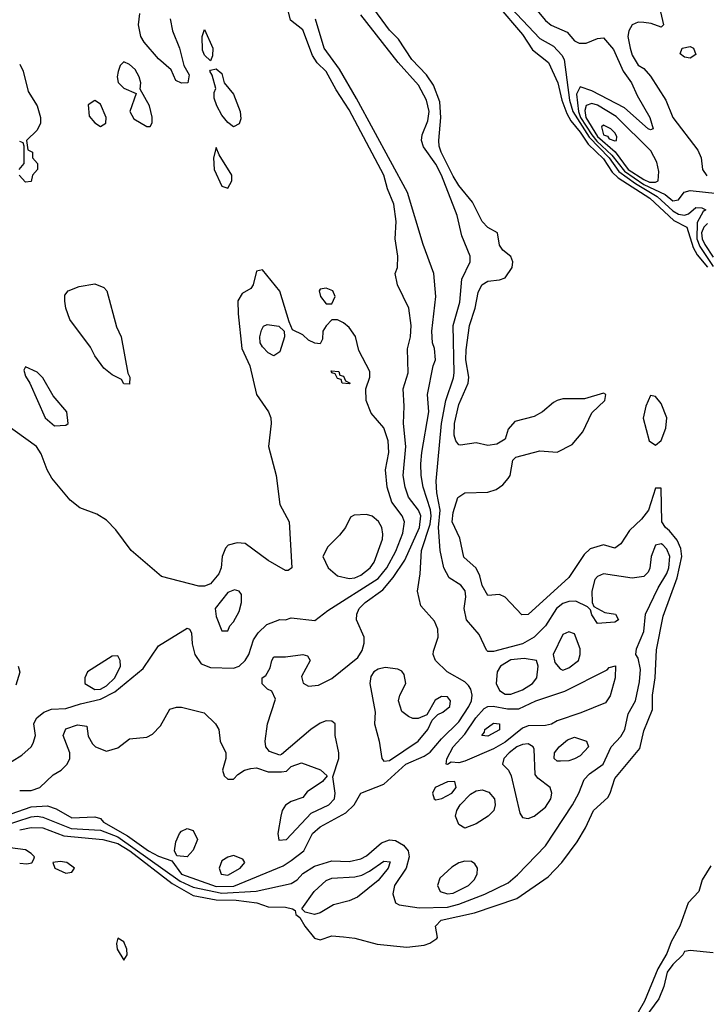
# Model space of a CAD drawing. Header units: inches. Extents: x 2380053 to 2584298, y 380219 to 546618.
# Tile 704 of 788: x 2543150 to 2545526, y 471219 to 474628. Entities that reach past the tile are written whole.
import ezdxf

# ---------------------------------------------------------------- set-up
doc = ezdxf.new("R2010")
doc.units = ezdxf.units.IN
doc.header["$MEASUREMENT"] = 0
doc.layers.add('C5447', color=7, linetype='Continuous')

msp = doc.modelspace()

# ---------------------------------------------------------------- linework, layer by layer
at = {"layer": 'C5447', "color": 2}
for points, elevation in [([(2543150, 471958.8), (2543190, 471959.3), (2543219.3, 471970), (2543266.3, 472013.7), (2543294, 472030), (2543314, 472050), (2543324, 472070), (2543324, 472090), (2543300.9, 472150), (2543310, 472173.4), (2543350, 472186.8), (2543382, 472182), (2543387.5, 472147.5), (2543401.4, 472121.4), (2543412, 472110), (2543450, 472096), (2543490, 472106.8), (2543530, 472138), (2543590, 472144), (2543610, 472154.8), (2543636.9, 472183.1), (2543670, 472241), (2543692.3, 472247.7), (2543710, 472248), (2543788.6, 472228.5), (2543827.7, 472190), (2543839.1, 472170), (2543844, 472130), (2543862.8, 472090), (2543862.8, 472070), (2543851.3, 472030), (2543858, 472010), (2543870, 471998), (2543890, 471998), (2543905.2, 472014.8), (2543928, 472030), (2543950, 472036), (2543970, 472038), (2544010, 472024), (2544056.5, 472023.5), (2544073.2, 472026.8), (2544090, 472042), (2544125.2, 472054.8), (2544190.5, 472030.5), (2544214, 472010), (2544198, 471990), (2544144.9, 471955.1), (2544130, 471935.3), (2544090, 471921.2), (2544070, 471908.7), (2544058.8, 471890), (2544054, 471870), (2544042.8, 471810), (2544047.1, 471787.1), (2544073.2, 471790), (2544158.9, 471881.1), (2544219.3, 471910), (2544239.5, 471930), (2544242, 471950), (2544233.6, 472006.4), (2544254.5, 472070), (2544254.5, 472090), (2544242, 472150), (2544241.2, 472190), (2544230, 472199.3), (2544210, 472200.9), (2544190, 472192), (2544157.3, 472170), (2544056, 472084), (2544050, 472082), (2544014.6, 472094.6), (2544002, 472110), (2543999, 472130), (2544007, 472190), (2544035.5, 472275.5), (2544023.1, 472303.1), (2544008, 472310), (2543989.1, 472329.1), (2543989, 472349), (2544002, 472358), (2544016.4, 472383.6), (2544022, 472410), (2544030, 472422), (2544070, 472422), (2544130, 472430.8), (2544146, 472426), (2544154.8, 472410), (2544125.4, 472354.6), (2544131, 472331), (2544150, 472321), (2544183.5, 472323.5), (2544230, 472346.8), (2544320.2, 472419.8), (2544335.5, 472444.5), (2544342, 472470), (2544342, 472490), (2544316, 472550), (2544317, 472570), (2544325.1, 472590), (2544345.1, 472610), (2544406.1, 472653.9), (2544442.6, 472697.4), (2544482.9, 472757.1), (2544533.3, 472870), (2544537.6, 472910), (2544529.8, 472929.8), (2544495.2, 472975.2), (2544483.5, 473010), (2544476.9, 473050), (2544485.7, 473150), (2544478, 473230), (2544480.5, 473290), (2544476.9, 473350), (2544494.1, 473405.8), (2544491.8, 473488.2), (2544502.7, 473530), (2544505.2, 473570), (2544497.2, 473630), (2544457.2, 473710), (2544449.3, 473749.3), (2544457.2, 473770), (2544459, 473810), (2544449.2, 473870), (2544453, 473930), (2544444.7, 473990), (2544422.9, 474042.9), (2544409.7, 474090), (2544290, 474316.2), (2544244.9, 474384.9), (2544210, 474449.3), (2544179.1, 474479.1), (2544163.8, 474503.8), (2544130, 474592.7), (2544086.8, 474626.8), (2544067.3, 474710)], 14), ([(2543150, 471823.2), (2543190, 471831.3), (2543229.8, 471830.2), (2543302.4, 471802.4), (2543438, 471790), (2543490, 471776.1), (2543531, 471750), (2543677.4, 471637.4), (2543750, 471596.3), (2543830, 471580.2), (2543899.6, 471579.6), (2543970.2, 471570.2), (2544010, 471556.5), (2544070, 471555.5), (2544094, 471550), (2544103.6, 471543.6), (2544106, 471530), (2544119.8, 471519.8), (2544136.3, 471490), (2544170, 471448), (2544190, 471442), (2544230, 471456.3), (2544270, 471453), (2544310, 471448.2), (2544387.1, 471427.1), (2544490, 471416.9), (2544550, 471423.7), (2544569.7, 471430.3), (2544593, 471447), (2544596, 471450), (2544589.4, 471490), (2544609, 471510), (2544724.2, 471535.8), (2544870, 471585.5), (2544979.2, 471660.8), (2545026.6, 471710), (2545078.6, 471781.4), (2545107.6, 471830), (2545135.1, 471890), (2545184.7, 471935.3), (2545193.6, 471950), (2545210, 472000.7), (2545295.8, 472104.2), (2545310, 472166), (2545340.1, 472239.9), (2545340.4, 472290), (2545348.7, 472350), (2545353.9, 472446.1), (2545377.1, 472562.8), (2545424.7, 472695.3), (2545440.9, 472770), (2545437.8, 472797.8), (2545425.7, 472825.7), (2545398.9, 472858.9), (2545384.5, 472870), (2545372, 472890), (2545370, 473006), (2545350, 473006), (2545326, 472930), (2545301.4, 472898.6), (2545260.4, 472859.6), (2545230, 472814), (2545210, 472799), (2545170, 472809.4), (2545124.4, 472795.6), (2545103.7, 472776.3), (2545050, 472697.2), (2544910, 472569.3), (2544887.5, 472567.5), (2544830, 472628.7), (2544810, 472638), (2544770, 472634), (2544750, 472668.7), (2544742.3, 472702.3), (2544730, 472729.2), (2544687.1, 472767.1), (2544672.7, 472832.7), (2544646.6, 472890), (2544650, 472922), (2544666.7, 472973.3), (2544690, 472990.4), (2544770, 472992.2), (2544798.3, 473001.7), (2544821.7, 473018.3), (2544840.5, 473039.5), (2544847, 473050), (2544856.5, 473103.5), (2544866.8, 473113.2), (2544950, 473135.5), (2545010, 473130.4), (2545062.2, 473157.8), (2545098.8, 473201.2), (2545130, 473266.8), (2545175.3, 473310), (2545178, 473330), (2545170, 473335.3), (2545104.9, 473315.1), (2545030, 473315.1), (2545010, 473309.5), (2544996.7, 473303.3), (2544958.8, 473270), (2544930, 473254.5), (2544863.1, 473236.9), (2544840.7, 473210), (2544830, 473175.3), (2544801, 473159), (2544770, 473154), (2544730, 473162.7), (2544675.5, 473155.5), (2544670, 473156), (2544659.5, 473170), (2544653.6, 473190), (2544654.7, 473230), (2544670, 473296), (2544702.4, 473370), (2544704.7, 473390), (2544693.7, 473450), (2544694.9, 473485.1), (2544706.3, 473570), (2544725.7, 473630), (2544736, 473684), (2544749.8, 473710.2), (2544770, 473723), (2544810, 473727.7), (2544830, 473734.8), (2544854, 473770), (2544856.2, 473790), (2544850, 473808.7), (2544822, 473830), (2544810, 473848), (2544804, 473890), (2544770, 473909.2), (2544750, 473929.3), (2544716.6, 473996.6), (2544670, 474054.5), (2544650, 474087), (2544608.6, 474170), (2544601.2, 474190), (2544600.5, 474210), (2544607.8, 474290), (2544603.6, 474343.6), (2544582, 474402), (2544557.7, 474437.7), (2544506.9, 474490), (2544461.1, 474561.1), (2544430, 474592), (2544363.1, 474683.1)], 2), ([(2544830.2, 474690), (2544950, 474563.7), (2544996.9, 474536.9), (2545026, 474506), (2545034, 474490), (2545053, 474350), (2545064.7, 474310), (2545121, 474221), (2545190, 474150.1), (2545223.2, 474103.2), (2545280.8, 474060.8), (2545355.8, 474015.8), (2545410, 473966.4), (2545430, 473955.3), (2545450, 473951.3), (2545464.2, 473955.8), (2545490, 473978), (2545510, 473977.3), (2545524.7, 473970), (2545515.5, 473964.5), (2545494, 473926), (2545492.9, 473870), (2545503.5, 473843.5), (2545550, 473774)], 6), ([(2544904.4, 474704.4), (2544970, 474626), (2544989.2, 474609.2), (2545044.7, 474584.7), (2545070, 474554.9), (2545086.5, 474546.5), (2545110, 474547.6), (2545150, 474563.7), (2545170, 474565.5), (2545204.8, 474524.8), (2545238.3, 474450), (2545267, 474410), (2545286.3, 474366.3), (2545330.4, 474290), (2545342, 474250), (2545333.2, 474246.8), (2545325.2, 474250), (2545242.8, 474322.8), (2545130, 474382.2), (2545090, 474396.3), (2545077.1, 474370), (2545083.3, 474310), (2545091, 474290), (2545130, 474230.1), (2545147.3, 474207.3), (2545199.4, 474159.4), (2545243.3, 474103.3), (2545310, 474058), (2545383.6, 474023.6), (2545410, 474000.9), (2545430, 474004), (2545449.4, 474030.6), (2545470, 474037.1), (2545566.4, 474026.4)], 10), ([(2543670.8, 474630.8), (2543679.1, 474590), (2543702.8, 474530), (2543718, 474470), (2543736.9, 474436.9), (2543731.3, 474410), (2543710, 474408.7), (2543690, 474418), (2543674.6, 474454.6), (2543630, 474493.2), (2543580.9, 474550), (2543569.6, 474570), (2543561.2, 474610), (2543566, 474650)], 14), ([(2544800.7, 474680.7), (2544890, 474576.5), (2544924.1, 474524.1), (2544980.5, 474480.5), (2545012.1, 474410), (2545026.5, 474350), (2545043.6, 474303.6), (2545057.6, 474277.6), (2545090, 474239.3), (2545116.8, 474196.8), (2545170, 474146.3), (2545200.4, 474100.4), (2545220.7, 474080.7), (2545331.1, 474010), (2545413.5, 473933.5), (2545459, 473910), (2545480, 473840), (2545494.6, 473814.6), (2545530, 473771.3)], 2), ([(2545364, 474670), (2545378, 474610), (2545370, 474602), (2545334.8, 474614.8), (2545310, 474618.4), (2545290, 474619.6), (2545269, 474611), (2545257.6, 474590), (2545254, 474570), (2545262, 474530), (2545270, 474506), (2545290, 474470.8), (2545310, 474459.1), (2545333.3, 474433.3), (2545385.5, 474350), (2545410.5, 474290), (2545496.7, 474176.7), (2545508.2, 474150), (2545513.4, 474110), (2545527.9, 474087.9)], 14), ([(2543090, 471836.3), (2543190, 471868.5), (2543210, 471870.2), (2543230, 471867), (2543328, 471828), (2543430, 471821.5), (2543490, 471799.4), (2543705.7, 471645.7), (2543750, 471624.7), (2543850, 471603.8), (2543968.8, 471611.2), (2544090, 471637), (2544109.8, 471650.2), (2544130, 471672.2), (2544170, 471697), (2544230, 471715.6), (2544290, 471714), (2544330, 471722.7), (2544350, 471733.4), (2544402.2, 471777.7), (2544430, 471788.5), (2544450, 471786.7), (2544478, 471770), (2544494, 471750), (2544498, 471730), (2544487.4, 471690), (2544446.7, 471630), (2544441.6, 471601.6), (2544450.6, 471570.6), (2544463.4, 471563.4), (2544532.7, 471552.7), (2544630, 471555.4), (2544670, 471565.4), (2544759.8, 471600.2), (2544840.6, 471639.4), (2544873.2, 471666.8), (2544970, 471767.3), (2545062.9, 471910), (2545085.1, 471950), (2545103, 471997), (2545122.4, 472017.6), (2545169.2, 472050), (2545197.2, 472110), (2545230, 472146.8), (2545243.7, 472170), (2545255.1, 472224.9), (2545280.9, 472270), (2545295.3, 472335.3), (2545298.7, 472378.7), (2545290, 472418), (2545282, 472430), (2545284, 472450), (2545309.5, 472510), (2545315.1, 472570), (2545358.9, 472661.1), (2545390, 472710.7), (2545396.1, 472730), (2545399.7, 472770), (2545390, 472795.1), (2545375.1, 472810), (2545370, 472813.3), (2545350, 472809), (2545335.5, 472770), (2545330.4, 472729.6), (2545324.7, 472715.3), (2545310, 472700.9), (2545270, 472694.7), (2545170.4, 472709.6), (2545150, 472700.9), (2545140.5, 472690), (2545130.4, 472650), (2545130.7, 472610.7), (2545136.9, 472596.9), (2545175.3, 472575.3), (2545212, 472570), (2545222, 472550), (2545210, 472542), (2545150, 472538), (2545130, 472568), (2545125.2, 472585.2), (2545115.3, 472595.3), (2545074.7, 472614.7), (2545050, 472614.3), (2545030, 472606.9), (2545007.2, 472590), (2544970, 472529.6), (2544930.2, 472489.8), (2544890, 472467.3), (2544790, 472440.7), (2544770, 472441.2), (2544765.6, 472445.6), (2544739.8, 472499.8), (2544696.3, 472550), (2544688, 472590), (2544694.3, 472630), (2544691, 472651), (2544676, 472670), (2544636.1, 472696.1), (2544617.6, 472730), (2544605.1, 472790), (2544599.8, 472870), (2544604.6, 472930), (2544593.3, 472990), (2544591.2, 473030), (2544609.8, 473230), (2544624.4, 473310), (2544651.7, 473388.3), (2544653.9, 473406.1), (2544649.7, 473570), (2544673.3, 473650), (2544679.6, 473730), (2544709.3, 473790), (2544709.3, 473810), (2544680.2, 473880.2), (2544663.7, 473950), (2544609.8, 474090), (2544590, 474127.6), (2544547.8, 474187.8), (2544540.5, 474210), (2544542.4, 474230), (2544562, 474278), (2544566.9, 474310), (2544557.2, 474350), (2544530, 474401.6), (2544459.6, 474479.6), (2544330, 474645.1)], 6), ([(2543098, 471870), (2543190, 471903.2), (2543245.8, 471905.8), (2543276.1, 471896.1), (2543330, 471864.6), (2543410, 471868.2), (2543430, 471862), (2543440.5, 471850), (2543522.6, 471802.6), (2543596, 471750), (2543630, 471731.8), (2543676.3, 471716.3), (2543710, 471669.4), (2543830, 471626.4), (2543891.4, 471628.6), (2544061.7, 471698.3), (2544090, 471716.4), (2544132.7, 471750), (2544162.9, 471810), (2544190, 471833.4), (2544278.2, 471881.8), (2544307.6, 471910), (2544330, 471950.4), (2544410, 471981.7), (2544486.6, 472050), (2544550, 472077.7), (2544570, 472091.8), (2544610, 472138.7), (2544670, 472197.6), (2544704.4, 472250), (2544714, 472270), (2544716.3, 472290), (2544711.6, 472310), (2544703.1, 472323.1), (2544690, 472335.6), (2544629.3, 472370), (2544589, 472410), (2544581.2, 472430), (2544582, 472442), (2544598, 472490), (2544597.5, 472517.5), (2544585.1, 472545.1), (2544538.6, 472598.6), (2544526.6, 472650), (2544536.2, 472710), (2544540.9, 472790), (2544570, 472882), (2544573.6, 472910), (2544571.2, 472931.2), (2544546, 473010), (2544538.9, 473050), (2544538.3, 473090), (2544541.3, 473130), (2544566, 473270), (2544561.6, 473330), (2544581.2, 473430), (2544589.3, 473450), (2544586, 473490), (2544578.4, 473510), (2544576.3, 473550), (2544589.6, 473670), (2544583.6, 473750), (2544546, 473850), (2544491.6, 474030), (2544315.9, 474355.9), (2544257.2, 474457.2), (2544204.2, 474530), (2544174, 474630)], 10), ([(2543150, 474474), (2543162, 474450), (2543179.8, 474379.8), (2543211, 474330), (2543222, 474290), (2543222, 474270), (2543210, 474246), (2543174, 474210), (2543178, 474178), (2543194, 474170), (2543194, 474150), (2543212, 474130), (2543212, 474110), (2543194, 474090), (2543190, 474068), (2543170, 474066), (2543148, 474090)], 14), ([(2543148, 474110), (2543166, 474130), (2543166, 474190), (2543162, 474202), (2543150, 474206)], 14), ([(2545530, 473922.5), (2545518, 473910), (2545509.6, 473890), (2545511.8, 473870), (2545520.4, 473850), (2545550, 473806)], 10), ([(2543090, 472040.2), (2543157.8, 472082.2), (2543189.5, 472110), (2543197.2, 472122.8), (2543204.5, 472150), (2543199.3, 472190), (2543202, 472198), (2543209.5, 472210.5), (2543234, 472230), (2543259.6, 472240.4), (2543310, 472243.1), (2543360.3, 472259.7), (2543430, 472275.2), (2543479.6, 472300.4), (2543577.8, 472382.2), (2543630, 472460.7), (2543730, 472522), (2543738, 472518), (2543744.7, 472504.7), (2543747.1, 472467.1), (2543756.3, 472430), (2543778, 472398), (2543810, 472384.9), (2543890, 472383.1), (2543910, 472390.4), (2543930.8, 472409.2), (2543942.6, 472430), (2543959.3, 472480.7), (2543975.3, 472504.7), (2544005.4, 472534.6), (2544050, 472551), (2544070, 472550.8), (2544090, 472557.3), (2544171.7, 472548.3), (2544216.9, 472583.1), (2544390, 472693.8), (2544420.8, 472730), (2544451.4, 472788.6), (2544476.4, 472850), (2544481.6, 472890), (2544473.6, 472910), (2544438.2, 472958.2), (2544422, 473010), (2544416.2, 473070), (2544427.3, 473130), (2544425.1, 473170), (2544410, 473215.3), (2544366, 473266), (2544348.7, 473310), (2544348, 473350), (2544362, 473390), (2544362, 473410), (2544323.2, 473483.2), (2544311.9, 473531.9), (2544290, 473562), (2544270, 473579), (2544250, 473588.7), (2544230, 473588.7), (2544210, 473568.7), (2544198.8, 473550), (2544198, 473522), (2544190, 473506), (2544171.6, 473508.4), (2544150, 473519), (2544130, 473537.2), (2544094.6, 473554.6), (2544082, 473582), (2544050, 473688.7), (2543990, 473762), (2543970, 473758), (2543958, 473710), (2543950, 473698), (2543919.8, 473680.2), (2543904.9, 473655.1), (2543905.5, 473610), (2543919.3, 473490), (2543946, 473430), (2543970, 473331), (2544010.6, 473270), (2544019.1, 473250), (2544020.7, 473230), (2544010.8, 473150), (2544037.3, 473050), (2544050.8, 472950), (2544082.8, 472890), (2544091.3, 472730), (2544078.8, 472721.2), (2544070, 472721.2), (2544010, 472755.6), (2543930, 472815.1), (2543902.8, 472817.2), (2543871, 472809), (2543862, 472798), (2543850.8, 472770), (2543847.7, 472730), (2543839.1, 472710), (2543810, 472675.1), (2543790, 472667), (2543770, 472667), (2543640.8, 472700.8), (2543536, 472790), (2543482.3, 472862.3), (2543450, 472895.1), (2543416.6, 472916.6), (2543358.6, 472938.6), (2543324.1, 472964.1), (2543261.2, 473041.2), (2543245.2, 473070), (2543224.7, 473124.7), (2543208, 473150), (2543098, 473230)], 18), ([(2543144.7, 472390), (2543150.7, 472369.3), (2543136.3, 472323.7)], 18), ([(2543150, 471707.4), (2543174.9, 471705.1), (2543191.5, 471708.5), (2543198.7, 471721.3), (2543200.7, 471730), (2543190, 471740.7), (2543170, 471753.6), (2543090, 471764.2)], 2), ([(2545541.6, 471698.4), (2545511.9, 471650), (2545500.3, 471610), (2545462.8, 471570), (2545434.6, 471490), (2545404.2, 471435.8), (2545390, 471394.5), (2545358.1, 471341.9), (2545312.2, 471230), (2545290, 471191.6)], 2), ([(2545550, 471397.2), (2545470, 471405.2), (2545450, 471402), (2545444.9, 471390), (2545410, 471357.4), (2545390.4, 471330), (2545379.5, 471280.5), (2545362.3, 471237.7), (2545294.1, 471145.9)], 6)]:
    msp.add_lwpolyline(points, dxfattribs=dict(at, elevation=elevation))
for points, elevation in [([(2543810, 474486), (2543790, 474506), (2543783.1, 474523.1), (2543782, 474570), (2543790, 474594), (2543818, 474530), (2543816.9, 474503.1)], 14), ([(2545470, 474495.3), (2545450, 474499), (2545435.3, 474510), (2545442, 474530), (2545470, 474536), (2545482, 474530), (2545490, 474508)], 14), ([(2543510, 474482), (2543498, 474470), (2543490.7, 474449.3), (2543487.3, 474430), (2543490.7, 474410.7), (2543510, 474391), (2543552.7, 474372.7), (2543531, 474310), (2543545.2, 474285.2), (2543590, 474258), (2543602, 474258), (2543608.7, 474271.3), (2543609, 474291), (2543599.3, 474330), (2543567.3, 474387.3), (2543569, 474410), (2543563.7, 474430), (2543550, 474456), (2543530, 474473.2)], 18), ([(2543890, 474257.2), (2543870, 474272.7), (2543850, 474297.2), (2543832, 474330), (2543823.2, 474356.8), (2543823.2, 474376.8), (2543828.7, 474390), (2543816.4, 474436.4), (2543808, 474450), (2543810, 474454), (2543830, 474458), (2543850, 474442), (2543858, 474410), (2543890, 474370.8), (2543912.4, 474310), (2543914.9, 474285.1), (2543910, 474268)], 14), ([(2543410, 474348), (2543386.8, 474333.2), (2543390, 474294), (2543410, 474271.3), (2543430, 474258), (2543448, 474270), (2543449, 474290), (2543430, 474335.3)], 18), ([(2545130, 474338.3), (2545110, 474331.6), (2545105.8, 474314.2), (2545109.2, 474290), (2545150, 474223.6), (2545210.5, 474170.5), (2545256.1, 474110), (2545310, 474074.7), (2545330, 474066.3), (2545350, 474065.2), (2545358.9, 474070), (2545362.2, 474102.2), (2545354.8, 474134.8), (2545334.3, 474174.3), (2545213.7, 474293.7), (2545150, 474332.9)], 14), ([(2545170, 474262.7), (2545162.8, 474257.2), (2545170, 474229.3), (2545184.5, 474224.5), (2545190, 474215.5), (2545210, 474208.9), (2545215.3, 474210), (2545216, 474224), (2545210, 474236), (2545196, 474250)], 18), ([(2543830, 474186), (2543821, 474150), (2543822.8, 474110), (2543850, 474052), (2543870, 474044.7), (2543884, 474070), (2543884, 474090), (2543840.2, 474160.2)], 18), ([(2543530, 473366), (2543510, 473368), (2543502, 473382), (2543470, 473399), (2543441.5, 473421.5), (2543410, 473464), (2543394.9, 473494.9), (2543323.7, 473590), (2543309.6, 473629.6), (2543306, 473654), (2543306, 473674), (2543318, 473690), (2543355.5, 473704.5), (2543410, 473714), (2543440.7, 473700.7), (2543451, 473690), (2543485.2, 473565.2), (2543501, 473530), (2543524.7, 473404.7), (2543531.3, 473390)], 14), ([(2544210, 473699), (2544190, 473695.3), (2544186, 473690), (2544191.3, 473670), (2544210, 473644.7), (2544230, 473644.7), (2544242, 473670), (2544234, 473690)], 18), ([(2544030, 473464), (2544010, 473475.3), (2543990, 473495.3), (2543982.7, 473510), (2543981.2, 473530), (2543986.3, 473553.7), (2543993.2, 473566.8), (2544006.6, 473573.4), (2544046.8, 473566.8), (2544064.7, 473550), (2544066, 473530), (2544050, 473478)], 18), ([(2543170, 473426), (2543164.7, 473415.3), (2543170, 473394), (2543184.7, 473370), (2543238, 473250), (2543270, 473222), (2543310, 473224.7), (2543318, 473230), (2543313.2, 473270), (2543265.6, 473325.6), (2543230, 473388), (2543210, 473408)], 18), ([(2544290, 473368), (2544266, 473370), (2544262, 473382), (2544250, 473386), (2544242, 473402), (2544230, 473406), (2544228, 473412), (2544254, 473410), (2544258, 473398), (2544270, 473394), (2544278, 473378), (2544294, 473370)], 18), ([(2545332.7, 473327.3), (2545317.3, 473290), (2545308.1, 473248.1), (2545328, 473170), (2545350, 473154.8), (2545370, 473171.3), (2545386.2, 473213.8), (2545389.6, 473250), (2545370, 473299.3), (2545350, 473324)], 2), ([(2544350, 472914.5), (2544307.7, 472912.3), (2544294.8, 472905.2), (2544277.3, 472870), (2544256.9, 472843.1), (2544216.7, 472803.3), (2544199.1, 472770), (2544217.3, 472730), (2544250, 472702.8), (2544290, 472693), (2544310, 472695.5), (2544330, 472704.4), (2544362.7, 472730), (2544376.2, 472750), (2544405.1, 472830), (2544406.8, 472846.8), (2544403.7, 472870), (2544391.3, 472891.3), (2544370, 472909.3)], 22), ([(2543893.8, 472653.8), (2543870, 472644.5), (2543826.4, 472590), (2543830, 472562), (2543850, 472512), (2543870, 472512), (2543877.2, 472530), (2543890, 472542.8), (2543910, 472578.8), (2543918, 472610), (2543918, 472638), (2543909.5, 472649.5)], 22), ([(2545050, 472509), (2545030, 472499), (2544996, 472430), (2545002, 472402), (2545020.7, 472380.7), (2545030, 472376), (2545050, 472384), (2545084, 472410), (2545089.3, 472430), (2545089.3, 472450), (2545070, 472502)], 10), ([(2543490, 472426), (2543470, 472424), (2543384.7, 472370), (2543376, 472350), (2543376, 472330), (2543410, 472309.1), (2543430, 472310.4), (2543450, 472322.3), (2543478.7, 472350), (2543499, 472390), (2543498, 472410)], 22), ([(2544896.1, 472416.1), (2544850, 472412), (2544814.4, 472390), (2544802.6, 472370), (2544798.4, 472330), (2544810, 472305.5), (2544830, 472292.7), (2544850, 472292.7), (2544890, 472308.4), (2544924, 472330), (2544939, 472350), (2544944, 472390), (2544938, 472410)], 10), ([(2544415.2, 472384.8), (2544390, 472379.3), (2544376, 472370), (2544365.5, 472354.5), (2544362, 472330), (2544380.7, 472230), (2544377.3, 472190), (2544394, 472130), (2544402.8, 472070), (2544410, 472061), (2544430, 472063), (2544529.2, 472130), (2544562.7, 472170), (2544577.2, 472202.8), (2544597.2, 472222.8), (2544614, 472230), (2544638, 472250), (2544641.2, 472270), (2544630, 472284), (2544610, 472285.2), (2544588.1, 472271.9), (2544559.1, 472220.9), (2544529.1, 472209.1), (2544510, 472209), (2544495.5, 472215.5), (2544472.7, 472232.7), (2544461.2, 472270), (2544465.2, 472290), (2544486, 472330), (2544480.7, 472360.7), (2544472.8, 472372.8), (2544458.9, 472378.9)], 14), ([(2544670, 472054.7), (2544642.8, 472057.2), (2544630, 472049.6), (2544626, 472050), (2544628.7, 472068.7), (2544649.7, 472110), (2544690, 472154.6), (2544728.5, 472211.5), (2544757.1, 472242.8), (2544770, 472250.4), (2544788.2, 472251.8), (2544838, 472242), (2544877.6, 472242.4), (2544936, 472270), (2545036.8, 472303.2), (2545182.7, 472377.3), (2545190, 472384.7), (2545211.3, 472391.3), (2545210.7, 472350), (2545193.2, 472286.8), (2545176.7, 472263.3), (2545092.3, 472227.7), (2545010, 472200.9), (2544990, 472189.3), (2544970, 472184.5), (2544910, 472183), (2544890, 472174.7), (2544830, 472126.6), (2544790, 472103.8), (2544690, 472060.4)], 6), ([(2544770, 472147.3), (2544749.5, 472149.5), (2544758.6, 472161.4), (2544759.3, 472170), (2544790, 472192.4), (2544810.7, 472190), (2544810, 472169.5)], 2), ([(2545020.9, 472060.9), (2545010, 472061.2), (2544999, 472070), (2545001.2, 472090), (2545017.2, 472110), (2545045.4, 472134.6), (2545070, 472144), (2545111.3, 472130), (2545118, 472110), (2545090, 472079), (2545070, 472069.3), (2545050, 472062)], 6), ([(2544910, 472120.5), (2544890, 472118.9), (2544870.7, 472110), (2544844.4, 472090), (2544824.9, 472070), (2544821, 472050), (2544842, 472030), (2544850.4, 472010.3), (2544880.9, 471880.9), (2544890, 471866), (2544910, 471862.8), (2544930, 471870.6), (2544970, 471902), (2544987.6, 471930), (2544991.8, 471950), (2544986, 471970), (2544942.5, 472002.5), (2544934.1, 472014.2), (2544930, 472102), (2544926.6, 472110)], 10), ([(2544655.3, 471990), (2544630, 471989.4), (2544587.7, 471970), (2544578.8, 471950), (2544584.7, 471930), (2544590, 471926.8), (2544611.2, 471931.1), (2544646, 471950), (2544660.9, 471970)], 10), ([(2544690, 471829.4), (2544670, 471841.2), (2544657.6, 471870), (2544662.4, 471890), (2544674.7, 471910), (2544710, 471946.7), (2544730, 471957.6), (2544750, 471961.6), (2544774, 471954), (2544793, 471930), (2544795.5, 471910), (2544790.6, 471890), (2544770.7, 471870), (2544730, 471843.6)], 6), ([(2543730, 471729.3), (2543693.6, 471733.6), (2543686, 471750), (2543690, 471782), (2543702.7, 471810), (2543710, 471818.8), (2543730, 471827.3), (2543750, 471821), (2543764.9, 471790), (2543750, 471753.2)], 10), ([(2543890, 471734), (2543870, 471729), (2543850, 471715.3), (2543840.7, 471690), (2543847.3, 471670), (2543870, 471666.4), (2543912.7, 471690), (2543928.7, 471710), (2543922, 471722)], 14), ([(2543290, 471713.6), (2543264.7, 471710), (2543271.3, 471690), (2543310, 471673.4), (2543330, 471676), (2543339.3, 471690), (2543313.2, 471710)], 2), ([(2544170, 471529.4), (2544138, 471538), (2544126, 471550), (2544169.5, 471610), (2544210, 471647.7), (2544230, 471655.3), (2544310, 471660.4), (2544333.6, 471666.4), (2544360.5, 471679.5), (2544410, 471714.4), (2544431.9, 471711.8), (2544424.9, 471690), (2544390, 471647.3), (2544318.8, 471590), (2544290, 471577), (2544236.1, 471563.9), (2544190, 471536)], 2), ([(2544690, 471715.1), (2544670, 471709.2), (2544645.8, 471694.2), (2544604, 471656), (2544596, 471630), (2544604.7, 471610), (2544630, 471601.6), (2544650, 471603.7), (2544702.7, 471630), (2544722.7, 471650), (2544733.2, 471670), (2544734, 471690), (2544725.2, 471705.2), (2544713.2, 471713.2)], 10), ([(2543490, 471448), (2543484.9, 471430), (2543487.7, 471410), (2543510, 471372), (2543522, 471390), (2543521.2, 471410), (2543510, 471435.3)], 2)]:
    msp.add_lwpolyline(points, close=True, dxfattribs=dict(at, elevation=elevation))

doc.saveas('drawing.dxf')
